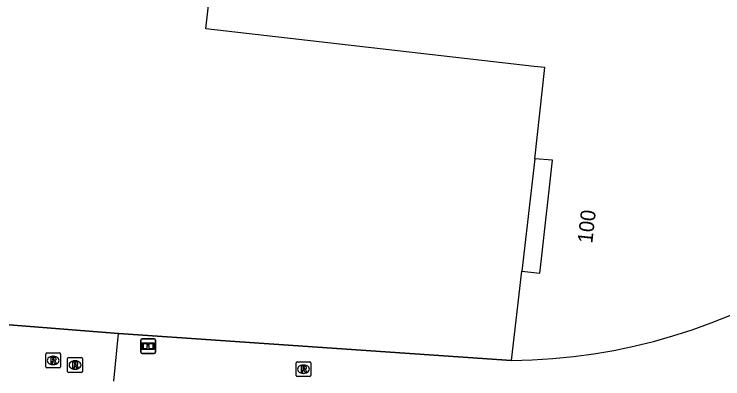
# Model space of a CAD drawing. Extents: x 161389 to 162585, y 388479 to 389761.
# Drawn here: x 162413.12 to 162460.66, y 388671.77 to 388696.27 of the extents above; entities that cross this region are included whole.
import ezdxf

# ---------------------------------------------------------------- set-up
doc = ezdxf.new("R2010")
doc.units = 0
for name, color, linetype in [('IMGEO_Groenvoorziening', 7, 'Continuous'), ('IMGEO_Hek', 7, 'Continuous'), ('IMGEO_Informatiebord', 7, 'Continuous'), ('IMGEO_Muur', 7, 'Continuous'), ('IMGEO_Pand', 7, 'Continuous'), ('IMGEO_Pand_nummerreeks', 7, 'Continuous'), ('IMGEO_Pand_overbouw', 7, 'Continuous'), ('IMGEO_Rioolput', 7, 'Continuous'), ('IMGEO_Voetpad_open', 7, 'Continuous')]:
    doc.layers.add(name, color=color, linetype=linetype)

msp = doc.modelspace()

# ---------------------------------------------------------------- linework, layer by layer
at = {"layer": 'IMGEO_Groenvoorziening'}
msp.add_lwpolyline([(162420.122, 388674.813), (162420.461, 388674.786), (162446.489, 388672.997)], dxfattribs=at)
at = {"layer": 'IMGEO_Hek'}
for points in [[(162420.122, 388674.813), (162412.776, 388675.396)], [(162420.461, 388674.786), (162420.122, 388674.813)]]:
    msp.add_lwpolyline(points, dxfattribs=at)
at = {"layer": 'IMGEO_Informatiebord'}
for p, q in [((162421.611, 388673.563), (162421.611, 388674.363)), ((162421.611, 388674.363), (162421.611, 388673.563)), ((162421.711, 388674.463), (162422.501, 388674.463)), ((162422.501, 388674.463), (162421.711, 388674.463)), ((162422.601, 388674.363), (162422.601, 388673.563)), ((162422.601, 388673.563), (162422.601, 388674.363)), ((162422.501, 388673.463), (162421.711, 388673.463)), ((162421.711, 388673.463), (162422.501, 388673.463))]:
    msp.add_line(p, q, dxfattribs=at)
for points in [[(162421.712, 388674.195), (162422.5, 388674.195), (162422.5, 388673.731), (162421.712, 388673.731), (162421.712, 388674.195)], [(162421.777, 388674.13), (162421.777, 388673.796), (162422.052, 388673.796), (162422.053, 388674.009), (162422.157, 388674.01), (162422.158, 388673.796), (162422.435, 388673.796), (162422.435, 388674.13), (162422.159, 388674.13), (162422.159, 388674.05), (162422.053, 388674.05), (162422.053, 388674.13), (162421.777, 388674.13)]]:
    msp.add_lwpolyline(points, dxfattribs=at)
for centre, start, end in [((162421.711, 388674.363), 90, 180), ((162421.711, 388674.363), 90, 180), ((162422.501, 388674.363), 0, 90), ((162422.501, 388674.363), 360, 90), ((162421.711, 388673.563), 180, 270), ((162421.711, 388673.563), 180, 270), ((162422.501, 388673.563), 270, 0), ((162422.501, 388673.563), 270, 0)]:
    msp.add_arc(centre, 0.1, start, end, dxfattribs=at)
at = {"layer": 'IMGEO_Muur'}
msp.add_lwpolyline([(162446.489, 388672.997), (162420.461, 388674.786)], dxfattribs=at)
at = {"layer": 'IMGEO_Pand'}
msp.add_lwpolyline([(162446.489, 388672.997), (162447.18, 388679), (162448.384, 388678.861), (162448.49, 388679.822), (162449.227, 388686.456), (162448.051, 388686.549), (162448.713, 388692.673), (162448.008, 388692.753), (162425.971, 388695.283), (162429.384, 388725.33), (162435.4, 388724.653), (162435.751, 388727.776)], dxfattribs=at)
msp.add_arc((162446.053, 388712.081), 39.087, 270.6397, 334.4773, dxfattribs=at)
at = {"layer": 'IMGEO_Pand_overbouw'}
msp.add_lwpolyline([(162448.051, 388686.549), (162447.18, 388679), (162448.384, 388678.861), (162448.49, 388679.822), (162449.227, 388686.456)], close=True, dxfattribs=at)
at = {"layer": 'IMGEO_Rioolput'}
for p, q in [((162415.236, 388672.579), (162415.236, 388673.431)), ((162415.311, 388673.505), (162416.163, 388673.505)), ((162416.237, 388673.431), (162416.237, 388672.579)), ((162415.724, 388673.285), (162415.749, 388673.285)), ((162416.703, 388672.273), (162416.703, 388673.125)), ((162416.778, 388673.199), (162417.63, 388673.199)), ((162417.191, 388672.979), (162417.216, 388672.979)), ((162417.704, 388673.125), (162417.704, 388672.273)), ((162432.103, 388672.916), (162432.955, 388672.916)), ((162416.163, 388672.505), (162415.311, 388672.505)), ((162415.747, 388672.725), (162415.722, 388672.725)), ((162417.214, 388672.419), (162417.189, 388672.419)), ((162432.028, 388671.99), (162432.028, 388672.842)), ((162432.516, 388672.696), (162432.541, 388672.696)), ((162433.029, 388672.842), (162433.029, 388671.99)), ((162417.63, 388672.199), (162416.778, 388672.199)), ((162432.955, 388671.916), (162432.103, 388671.916)), ((162432.539, 388672.136), (162432.514, 388672.136))]:
    msp.add_line(p, q, dxfattribs=at)
for points in [[(162415.236, 388672.579), (162415.236, 388673.431)], [(162415.311, 388673.505), (162416.163, 388673.505)], [(162416.237, 388673.431), (162416.237, 388672.579)], [(162415.825, 388673.203), (162415.573, 388673.205), (162415.573, 388672.805)], [(162415.573, 388672.805), (162415.697, 388672.805), (162415.697, 388672.967), (162415.708, 388672.967)], [(162415.751, 388673.124), (162415.697, 388673.124), (162415.697, 388673.043)], [(162415.697, 388673.043), (162415.749, 388673.043)], [(162415.755, 388672.938), (162415.826, 388672.805), (162415.966, 388672.805), (162415.901, 388672.931)], [(162416.703, 388672.273), (162416.703, 388673.125)], [(162416.778, 388673.199), (162417.63, 388673.199)], [(162417.292, 388672.897), (162417.04, 388672.899), (162417.04, 388672.499)], [(162417.704, 388673.125), (162417.704, 388672.273)], [(162432.103, 388672.916), (162432.955, 388672.916)], [(162416.163, 388672.505), (162415.311, 388672.505)], [(162417.04, 388672.499), (162417.164, 388672.499), (162417.164, 388672.661), (162417.175, 388672.661)], [(162417.218, 388672.818), (162417.164, 388672.818), (162417.164, 388672.737)], [(162417.164, 388672.737), (162417.216, 388672.737)], [(162417.222, 388672.632), (162417.293, 388672.499), (162417.433, 388672.499), (162417.368, 388672.625)], [(162432.028, 388671.99), (162432.028, 388672.842)], [(162432.617, 388672.614), (162432.365, 388672.616), (162432.365, 388672.216)], [(162432.543, 388672.535), (162432.489, 388672.535), (162432.489, 388672.454)], [(162432.489, 388672.454), (162432.541, 388672.454)], [(162433.029, 388672.842), (162433.029, 388671.99)], [(162417.63, 388672.199), (162416.778, 388672.199)], [(162432.955, 388671.916), (162432.103, 388671.916)], [(162432.365, 388672.216), (162432.489, 388672.216), (162432.489, 388672.378), (162432.5, 388672.378)], [(162432.547, 388672.349), (162432.618, 388672.216), (162432.758, 388672.216), (162432.693, 388672.342)]]:
    msp.add_lwpolyline(points, dxfattribs=at)
for centre, radius, start, end in [((162415.313, 388673.429), 0.0765, 91.552, 178.448), ((162415.313, 388673.429), 0.0765, 91.552, 178.448), ((162416.161, 388673.429), 0.0765, 1.552, 88.448), ((162416.161, 388673.429), 0.0765, 1.552, 88.448), ((162415.707, 388672.914), 0.0533, 26.0293, 88.6989), ((162415.733, 388673.232), 0.19, 274.7715, 282.9687), ((162415.757, 388673.028), 0.0964, 77.0061, 93.1865), ((162415.771, 388673.085), 0.0378, 276.6634, 79.6772), ((162415.824, 388673.093), 0.109, 350.3612, 89.416), ((162415.822, 388673.093), 0.112, 277.5842, 350.9817), ((162415.806, 388672.878), 0.108, 29.5134, 73.7905), ((162416.78, 388673.123), 0.0765, 91.552, 178.448), ((162416.78, 388673.123), 0.0765, 91.552, 178.448), ((162417.291, 388672.787), 0.109, 350.3612, 89.416), ((162417.628, 388673.123), 0.0765, 1.552, 88.448), ((162417.628, 388673.123), 0.0765, 1.552, 88.448), ((162432.105, 388672.84), 0.0765, 91.552, 178.448), ((162432.105, 388672.84), 0.0765, 91.552, 178.448), ((162432.953, 388672.84), 0.0765, 1.552, 88.448), ((162432.953, 388672.84), 0.0765, 1.552, 88.448), ((162415.313, 388672.581), 0.0765, 181.552, 268.448), ((162415.313, 388672.581), 0.0765, 181.552, 268.448), ((162416.161, 388672.581), 0.0765, 271.552, 358.448), ((162416.161, 388672.581), 0.0765, 271.552, 358.448), ((162417.174, 388672.608), 0.0533, 26.0293, 88.6989), ((162417.2, 388672.926), 0.19, 274.7715, 282.9687), ((162417.224, 388672.722), 0.0964, 77.0061, 93.1865), ((162417.238, 388672.779), 0.0378, 276.6634, 79.6772), ((162417.289, 388672.787), 0.112, 277.5842, 350.9817), ((162417.273, 388672.572), 0.108, 29.5134, 73.7905), ((162432.525, 388672.643), 0.19, 274.7715, 282.9687), ((162432.549, 388672.439), 0.0964, 77.0061, 93.1865), ((162432.563, 388672.496), 0.0378, 276.6634, 79.6772), ((162432.616, 388672.504), 0.109, 350.3612, 89.416), ((162432.614, 388672.504), 0.112, 277.5842, 350.9817), ((162432.598, 388672.289), 0.108, 29.5134, 73.7905), ((162416.78, 388672.275), 0.0765, 181.552, 268.448), ((162416.78, 388672.275), 0.0765, 181.552, 268.448), ((162417.628, 388672.275), 0.0765, 271.552, 358.448), ((162417.628, 388672.275), 0.0765, 271.552, 358.448), ((162432.105, 388671.992), 0.0765, 181.552, 268.448), ((162432.105, 388671.992), 0.0765, 181.552, 268.448), ((162432.499, 388672.325), 0.0533, 26.0293, 88.6989), ((162432.953, 388671.992), 0.0765, 271.552, 358.448), ((162432.953, 388671.992), 0.0765, 271.552, 358.448)]:
    msp.add_arc(centre, radius, start, end, dxfattribs=at)
for centre, major_axis, ratio, start_param, end_param in [((162415.723, 388673.005), (-0.387, 0.002), 0.722429, 4.712389, 7.853982), ((162415.748, 388673.005), (-0.39, 0.002), 0.717154, 1.570796, 4.712389), ((162417.19, 388672.699), (-0.387, 0.002), 0.722429, 4.712389, 7.853982), ((162417.215, 388672.699), (-0.39, 0.002), 0.717154, 1.570796, 4.712389), ((162432.515, 388672.416), (-0.387, 0.002), 0.722429, 4.712389, 7.853982), ((162432.54, 388672.416), (-0.39, 0.002), 0.717154, 1.570796, 4.712389)]:
    msp.add_ellipse(centre, major_axis=major_axis, ratio=ratio, start_param=start_param, end_param=end_param, dxfattribs=at)
at = {"layer": 'IMGEO_Voetpad_open'}
for points in [[(162412.776, 388675.396), (162420.122, 388674.813)], [(162419.797, 388671.622), (162420.122, 388674.813)]]:
    msp.add_lwpolyline(points, dxfattribs=at)

# ---------------------------------------------------------------- texts
at = {"layer": 'IMGEO_Pand_nummerreeks'}
msp.add_text('100', height=1, rotation=83.6633, dxfattribs=at).set_placement((162451.904, 388680.841))

doc.saveas('drawing.dxf')
